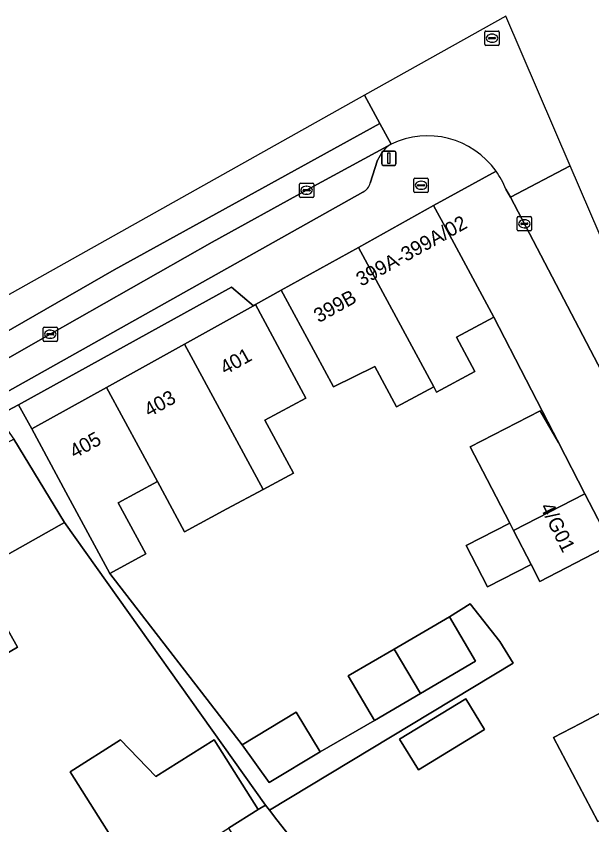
# Model space of a CAD drawing. Extents: x 159053 to 160042, y 380449 to 381423.
# Drawn here: x 159783.2 to 159823.3, y 381366.8 to 381423.1 of the extents above; entities that cross this region are included whole.
import ezdxf

# ---------------------------------------------------------------- set-up
doc = ezdxf.new("R2010")
doc.units = 0
for name, color, linetype in [('IMGEO_Brandkraan', 7, 'Continuous'), ('IMGEO_Erf', 7, 'Continuous'), ('IMGEO_Kolk', 7, 'Continuous'), ('IMGEO_Lichtmast', 7, 'Continuous'), ('IMGEO_Muur', 7, 'Continuous'), ('IMGEO_Pand', 7, 'Continuous'), ('IMGEO_Pand_nummerreeks', 7, 'Continuous'), ('IMGEO_Parkeervlak_open', 7, 'Continuous'), ('IMGEO_Rijbaan_lokaal_gesloten', 7, 'Continuous'), ('IMGEO_Rijbaan_lokaal_open', 7, 'Continuous'), ('IMGEO_Rioolput', 7, 'Continuous'), ('IMGEO_Voetpad_open', 7, 'Continuous')]:
    doc.layers.add(name, color=color, linetype=linetype)

msp = doc.modelspace()

# ---------------------------------------------------------------- linework, layer by layer
at = {"layer": 'IMGEO_Brandkraan'}
for p, q in [((159810.938, 381411.852), (159811.79, 381411.852)), ((159810.863, 381410.926), (159810.863, 381411.778)), ((159811.122, 381411.346), (159811.122, 381411.358)), ((159811.56, 381411.309), (159811.162, 381411.309)), ((159811.165, 381411.395), (159811.563, 381411.395)), ((159811.351, 381411.632), (159811.376, 381411.632)), ((159811.606, 381411.358), (159811.606, 381411.346)), ((159811.864, 381411.778), (159811.864, 381410.926)), ((159811.79, 381410.852), (159810.938, 381410.852)), ((159811.374, 381411.072), (159811.349, 381411.072))]:
    msp.add_line(p, q, dxfattribs=at)
for points in [[(159810.938, 381411.852), (159811.79, 381411.852)], [(159810.863, 381410.926), (159810.863, 381411.778)], [(159811.864, 381411.778), (159811.864, 381410.926)], [(159811.79, 381410.852), (159810.938, 381410.852)]]:
    msp.add_lwpolyline(points, dxfattribs=at)
for centre, radius, start, end in [((159810.94, 381411.776), 0.0765, 91.552, 178.448), ((159810.94, 381411.776), 0.0765, 91.552, 178.448), ((159811.788, 381411.776), 0.0765, 1.552, 88.448), ((159811.788, 381411.776), 0.0765, 1.552, 88.448), ((159811.162, 381411.355), 0.0403, 85.8775, 175.7526), ((159811.159, 381411.345), 0.0366, 178.938, 274.7102), ((159811.563, 381411.352), 0.043, 264.8664, 352.4533), ((159811.567, 381411.357), 0.0386, 1.7309, 96.639), ((159810.94, 381410.928), 0.0765, 181.552, 268.448), ((159810.94, 381410.928), 0.0765, 181.552, 268.448), ((159811.788, 381410.928), 0.0765, 271.552, 358.448), ((159811.788, 381410.928), 0.0765, 271.552, 358.448)]:
    msp.add_arc(centre, radius, start, end, dxfattribs=at)
for centre, major_axis, ratio, start_param, end_param in [((159811.35, 381411.352), (-0.387, 0.002), 0.722429, 4.712389, 7.853982), ((159811.375, 381411.352), (-0.39, 0.002), 0.717154, 1.570796, 4.712389)]:
    msp.add_ellipse(centre, major_axis=major_axis, ratio=ratio, start_param=start_param, end_param=end_param, dxfattribs=at)
at = {"layer": 'IMGEO_Erf'}
for points in [[(159794.889, 381400.291), (159799.686, 381402.961), (159798.163, 381404.253), (159783.328, 381396.059), (159784.258, 381394.375), (159789.458, 381397.269)], [(159811.176, 381370.614), (159809.872, 381372.745), (159814.484, 381375.566), (159815.788, 381373.434)]]:
    msp.add_lwpolyline(points, close=True, dxfattribs=at)
for points in [[(159824.61, 381386.306), (159819.634, 381383.739), (159819.021, 381384.926), (159815.99, 381383.362), (159814.503, 381386.245), (159817.534, 381387.809), (159815.966, 381390.848), (159814.786, 381393.135), (159819.647, 381395.643), (159820.942, 381393.415), (159816.425, 381402.168), (159813.829, 381400.767), (159815.117, 381398.383), (159812.439, 381396.935), (159812.243, 381397.303), (159809.657, 381395.905), (159808.137, 381398.717), (159805.265, 381397.309), (159804.007, 381399.641), (159801.632, 381404.041), (159799.83, 381403.041), (159802.204, 381398.641), (159803.347, 381396.523), (159800.485, 381394.979), (159802.472, 381391.298), (159800.359, 381390.157), (159797.829, 381388.792), (159794.891, 381387.207), (159793.002, 381390.705), (159790.273, 381389.232), (159792.2, 381385.661), (159789.692, 381384.307), (159798.902, 381372.36), (159802.663, 381374.63), (159804.332, 381371.864), (159808.112, 381374.057), (159806.296, 381377.154), (159809.497, 381379.032), (159813.339, 381381.286), (159814.785, 381382.182), (159816.851, 381379.564), (159817.785, 381378.036), (159800.811, 381367.794), (159801.332, 381367.128), (159804.415, 381363.192)], [(159791.839, 381362.707), (159786.94, 381370.479), (159790.442, 381372.694), (159792.887, 381370.149), (159796.948, 381372.714), (159800.026, 381367.839), (159800.529, 381368.154), (159786.527, 381387.849), (159780.341, 381384.369), (159783.264, 381379.172), (159780.406, 381377.484)], [(159823.675, 381367.016), (159820.594, 381372.859), (159822.454, 381373.839), (159824.783, 381375.067)]]:
    msp.add_lwpolyline(points, dxfattribs=at)
at = {"layer": 'IMGEO_Kolk'}
for p, q in [((159802.891, 381410.581), (159802.891, 381411.433)), ((159802.966, 381411.507), (159803.818, 381411.507)), ((159803.379, 381411.287), (159803.404, 381411.287)), ((159803.892, 381411.433), (159803.892, 381410.581)), ((159803.15, 381411.001), (159803.15, 381411.013)), ((159803.588, 381410.964), (159803.19, 381410.964)), ((159803.193, 381411.05), (159803.591, 381411.05)), ((159803.402, 381410.727), (159803.377, 381410.727)), ((159803.634, 381411.013), (159803.634, 381411.001)), ((159803.818, 381410.507), (159802.966, 381410.507)), ((159818.058, 381408.243), (159818.058, 381409.095)), ((159818.133, 381409.169), (159818.985, 381409.169)), ((159819.059, 381409.095), (159819.059, 381408.243)), ((159818.317, 381408.663), (159818.317, 381408.675)), ((159818.755, 381408.626), (159818.357, 381408.626)), ((159818.36, 381408.712), (159818.758, 381408.712)), ((159818.546, 381408.949), (159818.571, 381408.949)), ((159818.801, 381408.675), (159818.801, 381408.663)), ((159818.985, 381408.169), (159818.133, 381408.169)), ((159818.569, 381408.389), (159818.544, 381408.389)), ((159785.045, 381400.548), (159785.045, 381401.4)), ((159785.12, 381401.474), (159785.972, 381401.474)), ((159785.533, 381401.254), (159785.558, 381401.254)), ((159786.046, 381401.4), (159786.046, 381400.548)), ((159785.304, 381400.968), (159785.304, 381400.98)), ((159785.742, 381400.931), (159785.344, 381400.931)), ((159785.347, 381401.017), (159785.745, 381401.017)), ((159785.556, 381400.694), (159785.531, 381400.694)), ((159785.788, 381400.98), (159785.788, 381400.968)), ((159785.972, 381400.474), (159785.12, 381400.474))]:
    msp.add_line(p, q, dxfattribs=at)
for points in [[(159802.891, 381410.581), (159802.891, 381411.433)], [(159802.966, 381411.507), (159803.818, 381411.507)], [(159803.892, 381411.433), (159803.892, 381410.581)], [(159803.818, 381410.507), (159802.966, 381410.507)], [(159818.058, 381408.243), (159818.058, 381409.095)], [(159818.133, 381409.169), (159818.985, 381409.169)], [(159819.059, 381409.095), (159819.059, 381408.243)], [(159818.985, 381408.169), (159818.133, 381408.169)], [(159785.045, 381400.548), (159785.045, 381401.4)], [(159785.12, 381401.474), (159785.972, 381401.474)], [(159786.046, 381401.4), (159786.046, 381400.548)], [(159785.972, 381400.474), (159785.12, 381400.474)]]:
    msp.add_lwpolyline(points, dxfattribs=at)
for centre, radius, start, end in [((159802.968, 381411.431), 0.0765, 91.552, 178.448), ((159802.968, 381411.431), 0.0765, 91.552, 178.448), ((159803.816, 381411.431), 0.0765, 1.552, 88.448), ((159803.816, 381411.431), 0.0765, 1.552, 88.448), ((159803.19, 381411.01), 0.0403, 85.8775, 175.7526), ((159803.187, 381411), 0.0366, 178.938, 274.7102), ((159803.591, 381411.007), 0.043, 264.8664, 352.4533), ((159803.595, 381411.012), 0.0386, 1.7309, 96.639), ((159802.968, 381410.583), 0.0765, 181.552, 268.448), ((159802.968, 381410.583), 0.0765, 181.552, 268.448), ((159803.816, 381410.583), 0.0765, 271.552, 358.448), ((159803.816, 381410.583), 0.0765, 271.552, 358.448), ((159818.135, 381409.093), 0.0765, 91.552, 178.448), ((159818.135, 381409.093), 0.0765, 91.552, 178.448), ((159818.983, 381409.093), 0.0765, 1.552, 88.448), ((159818.983, 381409.093), 0.0765, 1.552, 88.448), ((159818.357, 381408.672), 0.0403, 85.8775, 175.7526), ((159818.354, 381408.662), 0.0366, 178.938, 274.7102), ((159818.758, 381408.669), 0.043, 264.8664, 352.4533), ((159818.762, 381408.674), 0.0386, 1.7309, 96.639), ((159818.135, 381408.245), 0.0765, 181.552, 268.448), ((159818.135, 381408.245), 0.0765, 181.552, 268.448), ((159818.983, 381408.245), 0.0765, 271.552, 358.448), ((159818.983, 381408.245), 0.0765, 271.552, 358.448), ((159785.122, 381401.398), 0.0765, 91.552, 178.448), ((159785.122, 381401.398), 0.0765, 91.552, 178.448), ((159785.97, 381401.398), 0.0765, 1.552, 88.448), ((159785.97, 381401.398), 0.0765, 1.552, 88.448), ((159785.122, 381400.55), 0.0765, 181.552, 268.448), ((159785.122, 381400.55), 0.0765, 181.552, 268.448), ((159785.344, 381400.977), 0.0403, 85.8775, 175.7526), ((159785.341, 381400.967), 0.0366, 178.938, 274.7102), ((159785.745, 381400.974), 0.043, 264.8664, 352.4533), ((159785.749, 381400.979), 0.0386, 1.7309, 96.639), ((159785.97, 381400.55), 0.0765, 271.552, 358.448), ((159785.97, 381400.55), 0.0765, 271.552, 358.448)]:
    msp.add_arc(centre, radius, start, end, dxfattribs=at)
for centre, major_axis, ratio, start_param, end_param in [((159803.378, 381411.007), (-0.387, 0.002), 0.722429, 4.712389, 7.853982), ((159803.403, 381411.007), (-0.39, 0.002), 0.717154, 1.570796, 4.712389), ((159818.545, 381408.669), (-0.387, 0.002), 0.722429, 4.712389, 7.853982), ((159818.57, 381408.669), (-0.39, 0.002), 0.717154, 1.570796, 4.712389), ((159785.532, 381400.974), (-0.387, 0.002), 0.722429, 4.712389, 7.853982), ((159785.557, 381400.974), (-0.39, 0.002), 0.717154, 1.570796, 4.712389)]:
    msp.add_ellipse(centre, major_axis=major_axis, ratio=ratio, start_param=start_param, end_param=end_param, dxfattribs=at)
at = {"layer": 'IMGEO_Lichtmast'}
for p, q in [((159808.626, 381412.839), (159808.626, 381413.639)), ((159808.626, 381413.639), (159808.626, 381412.839)), ((159808.726, 381413.739), (159809.516, 381413.739)), ((159809.516, 381413.739), (159808.726, 381413.739)), ((159809.616, 381413.639), (159809.616, 381412.839)), ((159809.616, 381412.839), (159809.616, 381413.639)), ((159809.516, 381412.739), (159808.726, 381412.739)), ((159808.726, 381412.739), (159809.516, 381412.739))]:
    msp.add_line(p, q, dxfattribs=at)
msp.add_lwpolyline([(159809.046, 381413.614), (159809.196, 381413.614), (159809.196, 381412.864), (159809.046, 381412.864), (159809.046, 381413.614)], dxfattribs=at)
for centre, start, end in [((159808.726, 381413.639), 90, 180), ((159808.726, 381413.639), 90, 180), ((159809.516, 381413.639), 0, 90), ((159809.516, 381413.639), 360, 90), ((159808.726, 381412.839), 180, 270), ((159808.726, 381412.839), 180, 270), ((159809.516, 381412.839), 270, 0), ((159809.516, 381412.839), 270, 0)]:
    msp.add_arc(centre, 0.1, start, end, dxfattribs=at)
at = {"layer": 'IMGEO_Muur'}
msp.add_lwpolyline([(159820.942, 381393.415), (159816.425, 381402.168)], dxfattribs=at)
at = {"layer": 'IMGEO_Pand'}
for points in [[(159813.17, 381408.193), (159812.23, 381409.933), (159806.997, 381407.024), (159812.243, 381397.303), (159812.439, 381396.935), (159815.117, 381398.383), (159813.829, 381400.767), (159816.425, 381402.168)], [(159806.997, 381407.024), (159801.632, 381404.041), (159804.007, 381399.641), (159805.265, 381397.309), (159808.137, 381398.717), (159809.657, 381395.905), (159812.243, 381397.303)], [(159794.889, 381400.291), (159800.359, 381390.157), (159802.472, 381391.298), (159800.485, 381394.979), (159803.347, 381396.523), (159802.204, 381398.641), (159799.83, 381403.041), (159799.686, 381402.961)], [(159794.889, 381400.291), (159789.458, 381397.269), (159793.002, 381390.705), (159794.891, 381387.207), (159797.829, 381388.792), (159800.359, 381390.157)], [(159789.458, 381397.269), (159784.258, 381394.375), (159786.633, 381389.975), (159789.692, 381384.307), (159792.2, 381385.661), (159790.273, 381389.232), (159793.002, 381390.705)], [(159820.942, 381393.415), (159819.647, 381395.643), (159814.786, 381393.135), (159815.966, 381390.848), (159817.534, 381387.809), (159817.8, 381387.293), (159822.776, 381389.86)], [(159783.019, 381393.65), (159780.668, 381392.381), (159780.193, 381393.26), (159772.904, 381389.273), (159776.666, 381382.302), (159780.406, 381377.484), (159783.264, 381379.172), (159780.341, 381384.369), (159786.527, 381387.849)], [(159822.776, 381389.86), (159817.8, 381387.293), (159819.021, 381384.926), (159819.634, 381383.739), (159824.61, 381386.306)], [(159817.8, 381387.293), (159817.534, 381387.809), (159814.503, 381386.245), (159815.99, 381383.362), (159819.021, 381384.926)], [(159813.339, 381381.286), (159809.497, 381379.032), (159811.314, 381375.935), (159815.155, 381378.189)], [(159809.497, 381379.032), (159806.296, 381377.154), (159808.112, 381374.057), (159811.314, 381375.935)], [(159829.205, 381377.399), (159824.783, 381375.067), (159822.454, 381373.839), (159820.594, 381372.859), (159823.675, 381367.016), (159823.728, 381367.044), (159825.534, 381367.999), (159832.281, 381371.565)], [(159811.176, 381370.614), (159815.788, 381373.434), (159814.484, 381375.566), (159809.872, 381372.745)], [(159798.902, 381372.36), (159800.786, 381369.723), (159804.332, 381371.864), (159802.663, 381374.63)], [(159796.948, 381372.714), (159792.887, 381370.149), (159790.442, 381372.694), (159786.94, 381370.479), (159791.839, 381362.707), (159792.819, 381363.321), (159795.389, 381364.932), (159797.959, 381366.543), (159800.026, 381367.839)], [(159801.332, 381367.128), (159800.811, 381367.794), (159800.529, 381368.154), (159800.026, 381367.839), (159797.959, 381366.543), (159801.172, 381361.418), (159804.023, 381363.205), (159804.14, 381363.019), (159804.415, 381363.192)]]:
    msp.add_lwpolyline(points, close=True, dxfattribs=at)
at = {"layer": 'IMGEO_Parkeervlak_open'}
for points in [[(159809.273, 381414.229), (159803.388, 381411.008), (159796.829, 381407.392), (159785.542, 381400.975), (159770.115, 381392.165), (159766.265, 381390.046), (159761.462, 381387.464), (159756.597, 381384.925), (159753.547, 381383.373)], [(159807.824, 381411.496), (159808.337, 381413.102)], [(159774.059, 381392.193), (159778.422, 381394.663), (159781.935, 381396.64), (159807.312, 381410.885)]]:
    msp.add_lwpolyline(points, dxfattribs=at)
for centre, radius, start, end in [((159810.741, 381412.057), 2.622, 124.065, 156.5142), ((159806.895, 381411.754), 0.964, 295.6222, 344.4538)]:
    msp.add_arc(centre, radius, start, end, dxfattribs=at)
at = {"layer": 'IMGEO_Rijbaan_lokaal_gesloten'}
msp.add_lwpolyline([(159703.46, 381366.974), (159704.543, 381363.754), (159712.772, 381366.533), (159721.231, 381369.919), (159731.053, 381374.197), (159739.607, 381378.146), (159741.747, 381379.209), (159752.954, 381384.775), (159762.307, 381389.711), (159773.398, 381395.916), (159789.988, 381405.461), (159808.499, 381415.661), (159807.435, 381417.628), (159807.435, 381417.628), (159747.863, 381384.197)], close=True, dxfattribs=at)
msp.add_lwpolyline([(159761.462, 381387.464), (159766.265, 381390.046), (159770.115, 381392.165), (159785.542, 381400.975), (159796.829, 381407.392), (159803.388, 381411.008), (159809.273, 381414.229), (159808.499, 381415.661), (159789.988, 381405.461), (159773.398, 381395.916), (159762.307, 381389.711), (159752.954, 381384.775), (159741.747, 381379.209)], dxfattribs=at)
at = {"layer": 'IMGEO_Rijbaan_lokaal_open'}
for points in [[(159817.257, 381423.14), (159807.435, 381417.628), (159807.435, 381417.628), (159808.499, 381415.661), (159809.273, 381414.229)], [(159817.27, 381411.081), (159817.582, 381410.524), (159821.736, 381412.719), (159817.257, 381423.14)], [(159861.827, 381334.573), (159858.717, 381340.421), (159831.684, 381390.4), (159829.951, 381393.604), (159821.736, 381412.719), (159817.582, 381410.524), (159824.736, 381396.836), (159826.593, 381393.361), (159827.395, 381391.835), (159827.465, 381391.718), (159830.604, 381385.781), (159831.705, 381383.487), (159833.424, 381380.205), (159844.648, 381358.777), (159851.636, 381345.629), (159854.395, 381340.293)]]:
    msp.add_lwpolyline(points, dxfattribs=at)
for centre, radius, start, end in [((159811.803, 381408.926), 5.876, 35.5142, 115.5045), ((159811.864, 381408.957), 5.809, 21.4535, 35.6142)]:
    msp.add_arc(centre, radius, start, end, dxfattribs=at)
at = {"layer": 'IMGEO_Rioolput'}
for p, q in [((159815.803, 381421.18), (159815.803, 381422.032)), ((159815.878, 381422.106), (159816.73, 381422.106)), ((159816.804, 381422.032), (159816.804, 381421.18)), ((159816.062, 381421.6), (159816.062, 381421.612)), ((159816.5, 381421.563), (159816.102, 381421.563)), ((159816.105, 381421.649), (159816.503, 381421.649)), ((159816.291, 381421.886), (159816.316, 381421.886)), ((159816.546, 381421.612), (159816.546, 381421.6)), ((159816.73, 381421.106), (159815.878, 381421.106)), ((159816.314, 381421.326), (159816.289, 381421.326))]:
    msp.add_line(p, q, dxfattribs=at)
for points in [[(159815.803, 381421.18), (159815.803, 381422.032)], [(159815.878, 381422.106), (159816.73, 381422.106)], [(159816.804, 381422.032), (159816.804, 381421.18)], [(159816.73, 381421.106), (159815.878, 381421.106)]]:
    msp.add_lwpolyline(points, dxfattribs=at)
for centre, radius, start, end in [((159815.88, 381422.03), 0.0765, 91.552, 178.448), ((159815.88, 381422.03), 0.0765, 91.552, 178.448), ((159816.728, 381422.03), 0.0765, 1.552, 88.448), ((159816.728, 381422.03), 0.0765, 1.552, 88.448), ((159816.102, 381421.609), 0.0403, 85.8775, 175.7526), ((159816.099, 381421.599), 0.0366, 178.938, 274.7102), ((159816.503, 381421.606), 0.043, 264.8664, 352.4533), ((159816.507, 381421.611), 0.0386, 1.7309, 96.639), ((159815.88, 381421.182), 0.0765, 181.552, 268.448), ((159815.88, 381421.182), 0.0765, 181.552, 268.448), ((159816.728, 381421.182), 0.0765, 271.552, 358.448), ((159816.728, 381421.182), 0.0765, 271.552, 358.448)]:
    msp.add_arc(centre, radius, start, end, dxfattribs=at)
for centre, major_axis, ratio, start_param, end_param in [((159816.29, 381421.606), (-0.387, 0.002), 0.722429, 4.712389, 7.853982), ((159816.315, 381421.606), (-0.39, 0.002), 0.717154, 1.570796, 4.712389)]:
    msp.add_ellipse(centre, major_axis=major_axis, ratio=ratio, start_param=start_param, end_param=end_param, dxfattribs=at)
at = {"layer": 'IMGEO_Voetpad_open'}
for points in [[(159808.337, 381413.102), (159807.824, 381411.496)], [(159782.25, 381395.463), (159783.328, 381396.059), (159798.163, 381404.253), (159799.686, 381402.961), (159799.83, 381403.041), (159801.632, 381404.041), (159806.997, 381407.024), (159812.23, 381409.933), (159816.586, 381412.339)], [(159816.586, 381412.339), (159812.23, 381409.933), (159813.17, 381408.193), (159816.425, 381402.168), (159820.942, 381393.415), (159822.776, 381389.86), (159824.61, 381386.306), (159829.205, 381377.399), (159832.281, 381371.565), (159835.288, 381365.864), (159838.364, 381360.031), (159839.546, 381357.749), (159846.886, 381343.575), (159846.021, 381340.895), (159840.984, 381339.018), (159843.327, 381332.203), (159851.042, 381334.874), (159853.71, 381335.737), (159857.403, 381338.216), (159857.175, 381338.604)], [(159807.312, 381410.885), (159781.935, 381396.64), (159778.422, 381394.663), (159774.059, 381392.193)], [(159827.465, 381391.718), (159827.395, 381391.835), (159826.593, 381393.361), (159824.736, 381396.836), (159817.582, 381410.524), (159817.27, 381411.081)]]:
    msp.add_lwpolyline(points, dxfattribs=at)
msp.add_lwpolyline([(159784.258, 381394.375), (159783.328, 381396.059), (159782.25, 381395.463), (159782.412, 381394.514), (159783.019, 381393.65), (159786.527, 381387.849), (159800.529, 381368.154), (159800.811, 381367.794), (159817.785, 381378.036), (159816.851, 381379.564), (159814.785, 381382.182), (159813.339, 381381.286), (159815.155, 381378.189), (159811.314, 381375.935), (159808.112, 381374.057), (159804.332, 381371.864), (159800.786, 381369.723), (159798.902, 381372.36), (159789.692, 381384.307), (159786.633, 381389.975)], close=True, dxfattribs=at)
for centre, radius, start, end in [((159811.803, 381408.926), 5.876, 35.5142, 115.5045), ((159810.741, 381412.057), 2.622, 124.065, 156.5142), ((159811.864, 381408.957), 5.809, 21.4535, 35.6142), ((159806.895, 381411.754), 0.964, 295.6222, 344.4538)]:
    msp.add_arc(centre, radius, start, end, dxfattribs=at)

# ---------------------------------------------------------------- texts
at = {"layer": 'IMGEO_Pand_nummerreeks'}
for s, rotation, p in [('399A-399A/02', 29.0719, (159807.198, 381404.275)), ('399B', 29.072, (159804.241, 381401.739)), ('401', 29.0965, (159797.724, 381398.115)), ('403', 29.0965, (159792.435, 381395.171)), ('405', 29.0965, (159787.245, 381392.282)), ('4/G01', 296.4475, (159819.621, 381388.935))]:
    msp.add_text(s, height=1, rotation=rotation, dxfattribs=at).set_placement(p)

doc.saveas('drawing.dxf')
